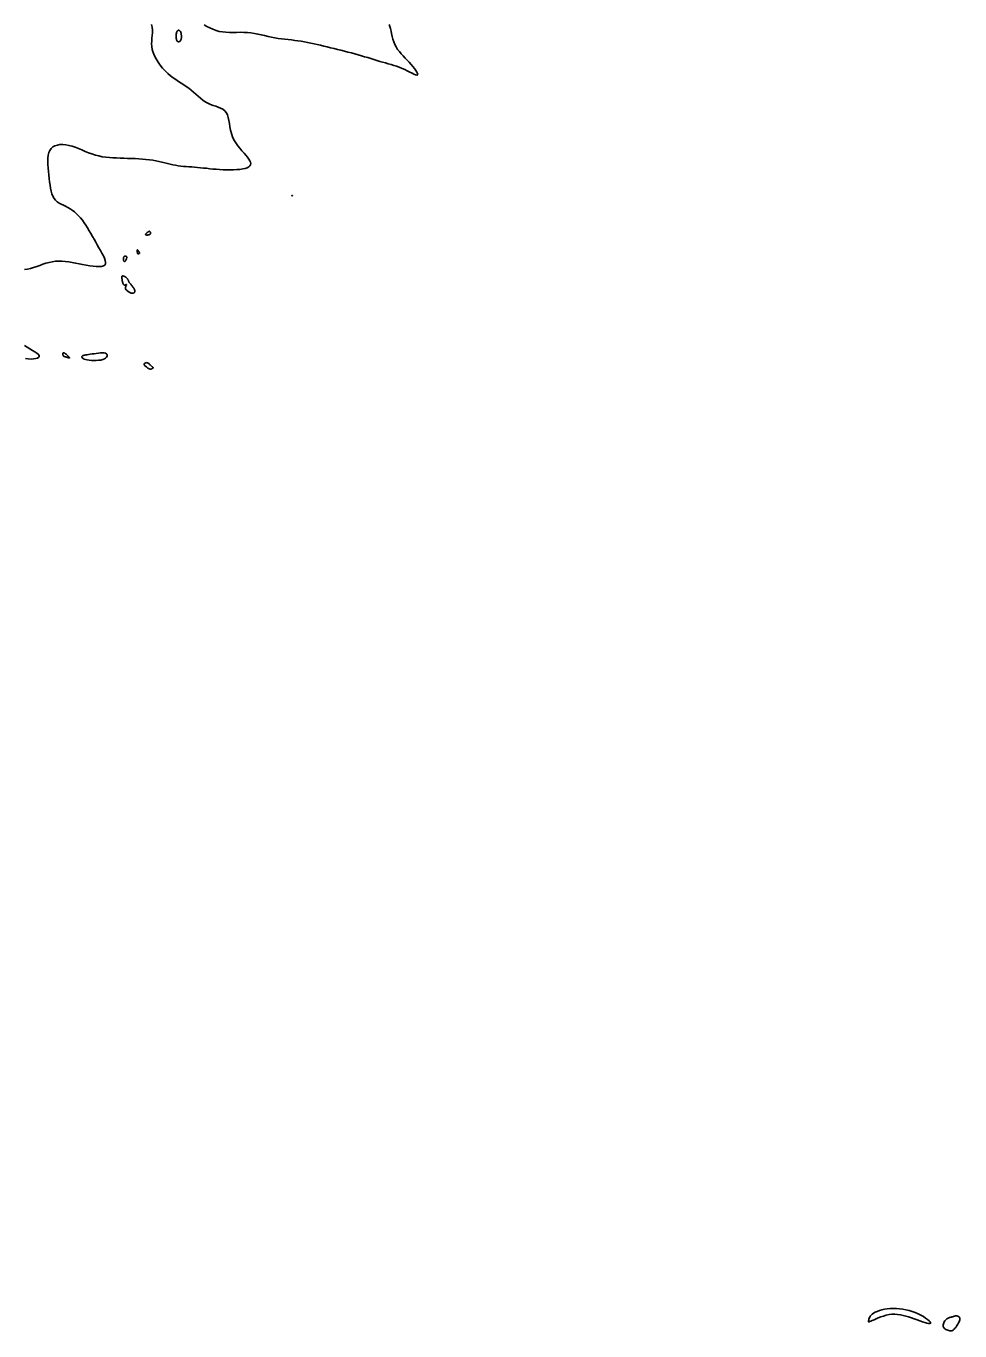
# Model space of a CAD drawing. Extents: x 3040093 to 3056816, y 408076 to 509144.
# Drawn here: x 3048659.6 to 3048951.5, y 437674.7 to 438082.4 of the extents above; entities that cross this region are included whole.
import ezdxf

# ---------------------------------------------------------------- set-up
doc = ezdxf.new("R2010")
doc.units = 0
doc.layers.add('V-CHAN-CONT-EL17', color=7, linetype='Continuous')

msp = doc.modelspace()

# ---------------------------------------------------------------- linework, layer by layer
at = {"layer": 'V-CHAN-CONT-EL17'}
for points in [[(3048659.09, 438006.27), (3048660.05, 438006.44), (3048661, 438006.68), (3048661.96, 438006.96), (3048662.92, 438007.28), (3048663.87, 438007.62), (3048664.83, 438007.95), (3048665.8, 438008.27), (3048666.77, 438008.54), (3048667.76, 438008.76), (3048668.76, 438008.91), (3048669.77, 438008.97), (3048670.8, 438008.95), (3048671.85, 438008.86), (3048672.91, 438008.73), (3048673.98, 438008.55), (3048675.06, 438008.34), (3048676.16, 438008.12), (3048677.27, 438007.89), (3048678.39, 438007.68), (3048679.49, 438007.49), (3048680.54, 438007.34), (3048681.53, 438007.24), (3048682.42, 438007.21), (3048683.18, 438007.27), (3048683.78, 438007.42), (3048684.2, 438007.68), (3048684.42, 438008.07), (3048684.46, 438008.56), (3048684.34, 438009.15), (3048684.09, 438009.83), (3048683.74, 438010.58), (3048683.31, 438011.38), (3048682.84, 438012.23), (3048682.34, 438013.1), (3048681.85, 438013.99), (3048681.36, 438014.88), (3048680.87, 438015.78), (3048680.37, 438016.68), (3048679.87, 438017.57), (3048679.36, 438018.44), (3048678.84, 438019.3), (3048678.3, 438020.13), (3048677.75, 438020.93), (3048677.18, 438021.7), (3048676.58, 438022.42), (3048675.98, 438023.1), (3048675.35, 438023.74), (3048674.7, 438024.32), (3048674.03, 438024.84), (3048673.35, 438025.3), (3048672.65, 438025.71), (3048671.94, 438026.06), (3048671.25, 438026.4), (3048670.57, 438026.73), (3048669.93, 438027.09), (3048669.33, 438027.49), (3048668.8, 438027.96), (3048668.34, 438028.52), (3048667.96, 438029.18), (3048667.66, 438029.93), (3048667.42, 438030.78), (3048667.23, 438031.69), (3048667.08, 438032.67), (3048666.96, 438033.7), (3048666.85, 438034.76), (3048666.74, 438035.85), (3048666.62, 438036.94), (3048666.5, 438038.04), (3048666.42, 438039.11), (3048666.37, 438040.14), (3048666.39, 438041.12), (3048666.48, 438042.02), (3048666.67, 438042.84), (3048666.98, 438043.55), (3048667.41, 438044.14), (3048667.97, 438044.61), (3048668.62, 438044.96), (3048669.37, 438045.2), (3048670.19, 438045.33), (3048671.08, 438045.36), (3048672.01, 438045.28), (3048672.98, 438045.11), (3048673.97, 438044.84), (3048674.97, 438044.5), (3048675.99, 438044.1), (3048677.02, 438043.68), (3048678.07, 438043.24), (3048679.12, 438042.81), (3048680.19, 438042.41), (3048681.26, 438042.07), (3048682.34, 438041.79), (3048683.42, 438041.57), (3048684.52, 438041.41), (3048685.62, 438041.3), (3048686.73, 438041.22), (3048687.85, 438041.16), (3048688.99, 438041.12), (3048690.14, 438041.09), (3048691.3, 438041.05), (3048692.47, 438041.01), (3048693.64, 438040.96), (3048694.79, 438040.9), (3048695.93, 438040.82), (3048697.05, 438040.72), (3048698.13, 438040.6), (3048699.18, 438040.45), (3048700.17, 438040.28), (3048701.13, 438040.08), (3048702.05, 438039.87), (3048702.93, 438039.65), (3048703.8, 438039.43), (3048704.64, 438039.22), (3048705.47, 438039.03), (3048706.3, 438038.87), (3048707.12, 438038.74), (3048707.95, 438038.63), (3048708.79, 438038.55), (3048709.63, 438038.48), (3048710.48, 438038.41), (3048711.35, 438038.35), (3048712.23, 438038.29), (3048713.13, 438038.22), (3048714.06, 438038.13), (3048715.01, 438038.03), (3048715.98, 438037.93), (3048716.98, 438037.82), (3048718, 438037.72), (3048719.03, 438037.63), (3048720.09, 438037.55), (3048721.17, 438037.49), (3048722.27, 438037.46), (3048723.37, 438037.45), (3048724.44, 438037.47), (3048725.47, 438037.53), (3048726.43, 438037.61), (3048727.31, 438037.74), (3048728.08, 438037.91), (3048728.71, 438038.11), (3048729.2, 438038.36), (3048729.54, 438038.66), (3048729.75, 438039), (3048729.81, 438039.39), (3048729.75, 438039.82), (3048729.56, 438040.3), (3048729.26, 438040.83), (3048728.84, 438041.4), (3048728.32, 438042.02), (3048727.72, 438042.69), (3048727.07, 438043.41), (3048726.4, 438044.18), (3048725.74, 438045), (3048725.12, 438045.87), (3048724.56, 438046.79), (3048724.1, 438047.76), (3048723.76, 438048.79), (3048723.51, 438049.84), (3048723.32, 438050.89), (3048723.15, 438051.93), (3048722.99, 438052.92), (3048722.79, 438053.84), (3048722.53, 438054.66), (3048722.17, 438055.36), (3048721.68, 438055.93), (3048721.09, 438056.38), (3048720.41, 438056.74), (3048719.66, 438057.04), (3048718.86, 438057.32), (3048718.04, 438057.6), (3048717.2, 438057.91), (3048716.39, 438058.27), (3048715.6, 438058.72), (3048714.84, 438059.24), (3048714.1, 438059.81), (3048713.37, 438060.43), (3048712.65, 438061.06), (3048711.92, 438061.7), (3048711.19, 438062.33), (3048710.43, 438062.94), (3048709.65, 438063.5), (3048708.85, 438064.04), (3048708.04, 438064.56), (3048707.21, 438065.09), (3048706.37, 438065.64), (3048705.53, 438066.22), (3048704.7, 438066.86), (3048703.87, 438067.58), (3048703.06, 438068.37), (3048702.27, 438069.23), (3048701.53, 438070.16), (3048700.84, 438071.11), (3048700.23, 438072.1), (3048699.72, 438073.09), (3048699.31, 438074.08), (3048699.02, 438075.04), (3048698.87, 438075.97), (3048698.83, 438076.87), (3048698.85, 438077.74), (3048698.93, 438078.6), (3048699.01, 438079.45), (3048699.07, 438080.29), (3048699.08, 438081.14), (3048699, 438081.99), (3048698.82, 438082.86)], [(3048715.24, 438082.77), (3048716.14, 438082.26), (3048717.06, 438081.79), (3048717.99, 438081.36), (3048718.96, 438081), (3048719.96, 438080.72), (3048720.99, 438080.54), (3048722.06, 438080.44), (3048723.15, 438080.4), (3048724.26, 438080.4), (3048725.39, 438080.41), (3048726.51, 438080.43), (3048727.64, 438080.42), (3048728.76, 438080.37), (3048729.86, 438080.26), (3048730.95, 438080.09), (3048732.03, 438079.89), (3048733.1, 438079.66), (3048734.16, 438079.41), (3048735.22, 438079.17), (3048736.27, 438078.93), (3048737.32, 438078.72), (3048738.37, 438078.54), (3048739.41, 438078.39), (3048740.45, 438078.26), (3048741.49, 438078.14), (3048742.53, 438078.03), (3048743.55, 438077.91), (3048744.58, 438077.78), (3048745.59, 438077.64), (3048746.59, 438077.47), (3048747.59, 438077.28), (3048748.59, 438077.07), (3048749.59, 438076.84), (3048750.6, 438076.6), (3048751.62, 438076.36), (3048752.64, 438076.1), (3048753.69, 438075.85), (3048754.76, 438075.59), (3048755.84, 438075.33), (3048756.93, 438075.07), (3048758.02, 438074.81), (3048759.12, 438074.54), (3048760.21, 438074.27), (3048761.28, 438073.99), (3048762.34, 438073.71), (3048763.38, 438073.41), (3048764.39, 438073.11), (3048765.39, 438072.81), (3048766.36, 438072.51), (3048767.32, 438072.21), (3048768.27, 438071.92), (3048769.19, 438071.63), (3048770.11, 438071.36), (3048771.02, 438071.1), (3048771.91, 438070.85), (3048772.79, 438070.61), (3048773.67, 438070.36), (3048774.54, 438070.09), (3048775.4, 438069.81), (3048776.25, 438069.5), (3048777.1, 438069.16), (3048777.94, 438068.79), (3048778.75, 438068.4), (3048779.52, 438068.02), (3048780.22, 438067.67), (3048780.83, 438067.38), (3048781.34, 438067.17), (3048781.72, 438067.07), (3048781.95, 438067.1), (3048782.02, 438067.27), (3048781.94, 438067.58), (3048781.73, 438068), (3048781.4, 438068.51), (3048780.98, 438069.09), (3048780.48, 438069.72), (3048779.93, 438070.39), (3048779.33, 438071.06), (3048778.71, 438071.72), (3048778.08, 438072.38), (3048777.45, 438073.04), (3048776.84, 438073.71), (3048776.26, 438074.4), (3048775.73, 438075.11), (3048775.25, 438075.85), (3048774.84, 438076.64), (3048774.52, 438077.46), (3048774.26, 438078.31), (3048774.04, 438079.17), (3048773.86, 438080.01), (3048773.69, 438080.82), (3048773.5, 438081.57), (3048773.29, 438082.26), (3048773.04, 438082.84)], [(3048659.37, 437978.53), (3048660.28, 437978.4), (3048661.15, 437978.35), (3048661.95, 437978.38), (3048662.64, 437978.49), (3048663.18, 437978.66), (3048663.55, 437978.89), (3048663.72, 437979.16), (3048663.65, 437979.47), (3048663.37, 437979.82), (3048662.91, 437980.2), (3048662.31, 437980.61), (3048661.59, 437981.05), (3048660.79, 437981.52), (3048659.94, 437982.01), (3048659.07, 437982.53)]]:
    msp.add_lwpolyline(points, dxfattribs=at)
for points in [[(3048708.13, 438079.33), (3048708.12, 438079.5), (3048708.11, 438079.68), (3048708.1, 438079.86), (3048708.07, 438080.03), (3048708.03, 438080.2), (3048707.98, 438080.36), (3048707.92, 438080.52), (3048707.84, 438080.66), (3048707.74, 438080.79), (3048707.63, 438080.9), (3048707.52, 438080.98), (3048707.4, 438081.04), (3048707.28, 438081.06), (3048707.15, 438081.05), (3048707.04, 438080.99), (3048706.93, 438080.89), (3048706.82, 438080.74), (3048706.73, 438080.56), (3048706.65, 438080.35), (3048706.58, 438080.12), (3048706.53, 438079.86), (3048706.49, 438079.6), (3048706.47, 438079.32), (3048706.47, 438079.05), (3048706.48, 438078.78), (3048706.51, 438078.52), (3048706.56, 438078.28), (3048706.63, 438078.06), (3048706.71, 438077.87), (3048706.81, 438077.71), (3048706.92, 438077.59), (3048707.04, 438077.52), (3048707.17, 438077.49), (3048707.31, 438077.5), (3048707.44, 438077.53), (3048707.58, 438077.6), (3048707.71, 438077.69), (3048707.82, 438077.79), (3048707.91, 438077.92), (3048707.99, 438078.04), (3048708.04, 438078.18), (3048708.08, 438078.33), (3048708.11, 438078.48), (3048708.12, 438078.64), (3048708.13, 438078.81), (3048708.13, 438078.98), (3048708.13, 438079.15)], [(3048742.69, 438029.34), (3048742.7, 438029.33), (3048742.71, 438029.33), (3048742.71, 438029.33), (3048742.72, 438029.32), (3048742.72, 438029.32), (3048742.73, 438029.32), (3048742.73, 438029.32), (3048742.74, 438029.32), (3048742.75, 438029.32), (3048742.76, 438029.32), (3048742.77, 438029.31), (3048742.78, 438029.32), (3048742.79, 438029.32), (3048742.81, 438029.32), (3048742.82, 438029.32), (3048742.83, 438029.33), (3048742.84, 438029.34), (3048742.85, 438029.35), (3048742.85, 438029.36), (3048742.85, 438029.37), (3048742.86, 438029.38), (3048742.85, 438029.38), (3048742.85, 438029.39), (3048742.84, 438029.4), (3048742.83, 438029.4), (3048742.81, 438029.41), (3048742.79, 438029.41), (3048742.77, 438029.41), (3048742.75, 438029.41), (3048742.73, 438029.42), (3048742.71, 438029.42), (3048742.69, 438029.42), (3048742.67, 438029.42), (3048742.65, 438029.42), (3048742.64, 438029.42), (3048742.62, 438029.42), (3048742.62, 438029.41), (3048742.61, 438029.41), (3048742.61, 438029.41), (3048742.61, 438029.4), (3048742.62, 438029.39), (3048742.63, 438029.38), (3048742.64, 438029.38), (3048742.65, 438029.37), (3048742.66, 438029.36), (3048742.68, 438029.35), (3048742.69, 438029.34)], [(3048698.45, 438017.47), (3048698.48, 438017.54), (3048698.5, 438017.61), (3048698.5, 438017.68), (3048698.51, 438017.75), (3048698.5, 438017.82), (3048698.48, 438017.88), (3048698.46, 438017.94), (3048698.43, 438018), (3048698.4, 438018.05), (3048698.36, 438018.09), (3048698.32, 438018.13), (3048698.28, 438018.17), (3048698.24, 438018.19), (3048698.19, 438018.22), (3048698.15, 438018.23), (3048698.12, 438018.25), (3048698.08, 438018.25), (3048698.04, 438018.25), (3048697.99, 438018.23), (3048697.94, 438018.21), (3048697.87, 438018.17), (3048697.8, 438018.12), (3048697.71, 438018.05), (3048697.6, 438017.97), (3048697.48, 438017.87), (3048697.36, 438017.77), (3048697.24, 438017.66), (3048697.13, 438017.55), (3048697.04, 438017.44), (3048696.98, 438017.35), (3048696.96, 438017.26), (3048696.97, 438017.2), (3048697.02, 438017.15), (3048697.1, 438017.11), (3048697.2, 438017.09), (3048697.32, 438017.08), (3048697.45, 438017.07), (3048697.58, 438017.08), (3048697.71, 438017.1), (3048697.83, 438017.12), (3048697.94, 438017.14), (3048698.04, 438017.17), (3048698.14, 438017.21), (3048698.22, 438017.25), (3048698.29, 438017.3), (3048698.36, 438017.35), (3048698.41, 438017.41)], [(3048695.07, 438011.42), (3048695.08, 438011.47), (3048695.08, 438011.53), (3048695.06, 438011.58), (3048695.03, 438011.65), (3048694.99, 438011.72), (3048694.94, 438011.8), (3048694.88, 438011.89), (3048694.82, 438011.98), (3048694.75, 438012.08), (3048694.67, 438012.18), (3048694.6, 438012.27), (3048694.52, 438012.35), (3048694.46, 438012.41), (3048694.4, 438012.45), (3048694.35, 438012.45), (3048694.32, 438012.42), (3048694.3, 438012.37), (3048694.29, 438012.29), (3048694.29, 438012.19), (3048694.3, 438012.08), (3048694.31, 438011.96), (3048694.33, 438011.85), (3048694.35, 438011.73), (3048694.37, 438011.63), (3048694.39, 438011.54), (3048694.41, 438011.47), (3048694.44, 438011.4), (3048694.47, 438011.34), (3048694.51, 438011.3), (3048694.55, 438011.26), (3048694.6, 438011.24), (3048694.66, 438011.23), (3048694.72, 438011.23), (3048694.79, 438011.24), (3048694.85, 438011.25), (3048694.91, 438011.28), (3048694.97, 438011.31), (3048695.02, 438011.34), (3048695.05, 438011.38)], [(3048690.08, 438010.07), (3048690.05, 438009.94), (3048690.03, 438009.8), (3048690.03, 438009.65), (3048690.03, 438009.5), (3048690.04, 438009.35), (3048690.06, 438009.22), (3048690.09, 438009.09), (3048690.12, 438008.98), (3048690.17, 438008.89), (3048690.22, 438008.82), (3048690.28, 438008.77), (3048690.34, 438008.75), (3048690.4, 438008.75), (3048690.47, 438008.78), (3048690.54, 438008.84), (3048690.61, 438008.92), (3048690.68, 438009.03), (3048690.75, 438009.16), (3048690.81, 438009.3), (3048690.87, 438009.45), (3048690.93, 438009.6), (3048690.97, 438009.74), (3048691.01, 438009.86), (3048691.04, 438009.97), (3048691.06, 438010.06), (3048691.07, 438010.13), (3048691.07, 438010.19), (3048691.06, 438010.24), (3048691.05, 438010.28), (3048691.03, 438010.32), (3048691, 438010.35), (3048690.97, 438010.38), (3048690.94, 438010.4), (3048690.89, 438010.43), (3048690.85, 438010.45), (3048690.8, 438010.47), (3048690.74, 438010.48), (3048690.68, 438010.49), (3048690.62, 438010.5), (3048690.55, 438010.5), (3048690.48, 438010.49), (3048690.41, 438010.48), (3048690.34, 438010.45), (3048690.28, 438010.41), (3048690.21, 438010.35), (3048690.16, 438010.28), (3048690.12, 438010.18)], [(3048692.9, 437998.88), (3048693.02, 437998.9), (3048693.14, 437998.93), (3048693.25, 437998.98), (3048693.35, 437999.04), (3048693.43, 437999.11), (3048693.5, 437999.19), (3048693.56, 437999.29), (3048693.59, 437999.4), (3048693.6, 437999.51), (3048693.59, 437999.64), (3048693.56, 437999.78), (3048693.51, 437999.93), (3048693.44, 438000.1), (3048693.34, 438000.28), (3048693.23, 438000.47), (3048693.09, 438000.68), (3048692.94, 438000.89), (3048692.77, 438001.11), (3048692.61, 438001.33), (3048692.45, 438001.53), (3048692.29, 438001.73), (3048692.15, 438001.9), (3048692.03, 438002.05), (3048691.94, 438002.17), (3048691.86, 438002.27), (3048691.81, 438002.35), (3048691.76, 438002.41), (3048691.73, 438002.47), (3048691.7, 438002.53), (3048691.68, 438002.59), (3048691.65, 438002.66), (3048691.61, 438002.75), (3048691.57, 438002.85), (3048691.52, 438002.96), (3048691.46, 438003.08), (3048691.4, 438003.2), (3048691.33, 438003.32), (3048691.25, 438003.44), (3048691.16, 438003.55), (3048691.06, 438003.66), (3048690.96, 438003.76), (3048690.85, 438003.85), (3048690.73, 438003.93), (3048690.61, 438004.01), (3048690.49, 438004.08), (3048690.37, 438004.14), (3048690.24, 438004.2), (3048690.12, 438004.24), (3048690, 438004.28), (3048689.89, 438004.3), (3048689.78, 438004.3), (3048689.69, 438004.29), (3048689.61, 438004.25), (3048689.55, 438004.19), (3048689.51, 438004.1), (3048689.49, 438003.97), (3048689.49, 438003.82), (3048689.51, 438003.65), (3048689.54, 438003.46), (3048689.58, 438003.25), (3048689.62, 438003.04), (3048689.67, 438002.82), (3048689.72, 438002.61), (3048689.77, 438002.4), (3048689.82, 438002.2), (3048689.87, 438002.01), (3048689.92, 438001.85), (3048689.98, 438001.71), (3048690.05, 438001.59), (3048690.14, 438001.51), (3048690.23, 438001.46), (3048690.35, 438001.45), (3048690.47, 438001.47), (3048690.59, 438001.51), (3048690.71, 438001.56), (3048690.82, 438001.61), (3048690.91, 438001.64), (3048690.97, 438001.65), (3048691, 438001.63), (3048690.99, 438001.56), (3048690.95, 438001.46), (3048690.89, 438001.33), (3048690.82, 438001.17), (3048690.75, 438000.99), (3048690.7, 438000.81), (3048690.67, 438000.62), (3048690.67, 438000.44), (3048690.71, 438000.27), (3048690.79, 438000.11), (3048690.91, 437999.96), (3048691.05, 437999.82), (3048691.2, 437999.68), (3048691.37, 437999.56), (3048691.53, 437999.45), (3048691.7, 437999.35), (3048691.85, 437999.25), (3048692, 437999.16), (3048692.14, 437999.08), (3048692.27, 437999.02), (3048692.4, 437998.96), (3048692.53, 437998.92), (3048692.65, 437998.89), (3048692.77, 437998.88)], [(3048671.94, 437979.02), (3048672.06, 437978.98), (3048672.18, 437978.95), (3048672.31, 437978.91), (3048672.43, 437978.87), (3048672.56, 437978.83), (3048672.67, 437978.8), (3048672.77, 437978.77), (3048672.87, 437978.74), (3048672.94, 437978.72), (3048673, 437978.7), (3048673.06, 437978.69), (3048673.1, 437978.68), (3048673.13, 437978.67), (3048673.15, 437978.67), (3048673.17, 437978.68), (3048673.18, 437978.69), (3048673.19, 437978.71), (3048673.18, 437978.72), (3048673.18, 437978.74), (3048673.17, 437978.77), (3048673.15, 437978.79), (3048673.14, 437978.81), (3048673.12, 437978.84), (3048673.09, 437978.86), (3048673.07, 437978.88), (3048673.04, 437978.9), (3048673.01, 437978.93), (3048672.97, 437978.96), (3048672.92, 437979.01), (3048672.86, 437979.07), (3048672.79, 437979.14), (3048672.72, 437979.23), (3048672.63, 437979.33), (3048672.53, 437979.44), (3048672.42, 437979.55), (3048672.31, 437979.67), (3048672.2, 437979.79), (3048672.08, 437979.9), (3048671.95, 437980), (3048671.83, 437980.08), (3048671.71, 437980.16), (3048671.59, 437980.22), (3048671.47, 437980.26), (3048671.37, 437980.28), (3048671.28, 437980.28), (3048671.21, 437980.26), (3048671.15, 437980.22), (3048671.11, 437980.15), (3048671.09, 437980.06), (3048671.08, 437979.96), (3048671.08, 437979.85), (3048671.1, 437979.74), (3048671.12, 437979.64), (3048671.14, 437979.53), (3048671.17, 437979.45), (3048671.19, 437979.38), (3048671.22, 437979.32), (3048671.24, 437979.28), (3048671.26, 437979.25), (3048671.28, 437979.23), (3048671.31, 437979.21), (3048671.33, 437979.2), (3048671.36, 437979.19), (3048671.4, 437979.18), (3048671.43, 437979.17), (3048671.48, 437979.16), (3048671.53, 437979.14), (3048671.59, 437979.12), (3048671.66, 437979.1), (3048671.74, 437979.08), (3048671.83, 437979.05)], [(3048684.07, 437978.4), (3048684.46, 437978.65), (3048684.75, 437978.93), (3048684.92, 437979.22), (3048684.97, 437979.5), (3048684.91, 437979.76), (3048684.72, 437979.98), (3048684.42, 437980.14), (3048683.99, 437980.24), (3048683.46, 437980.27), (3048682.85, 437980.25), (3048682.2, 437980.2), (3048681.53, 437980.12), (3048680.86, 437980.02), (3048680.21, 437979.92), (3048679.63, 437979.83), (3048679.11, 437979.76), (3048678.68, 437979.7), (3048678.3, 437979.65), (3048677.99, 437979.6), (3048677.73, 437979.55), (3048677.52, 437979.49), (3048677.35, 437979.42), (3048677.22, 437979.33), (3048677.12, 437979.22), (3048677.05, 437979.09), (3048677.04, 437978.95), (3048677.09, 437978.79), (3048677.22, 437978.64), (3048677.44, 437978.48), (3048677.75, 437978.34), (3048678.18, 437978.2), (3048678.72, 437978.08), (3048679.36, 437977.99), (3048680.06, 437977.92), (3048680.8, 437977.89), (3048681.55, 437977.9), (3048682.28, 437977.94), (3048682.96, 437978.04), (3048683.57, 437978.19)], [(3048697.69, 437975.53), (3048697.83, 437975.43), (3048697.95, 437975.36), (3048698.06, 437975.29), (3048698.17, 437975.24), (3048698.28, 437975.21), (3048698.4, 437975.19), (3048698.52, 437975.19), (3048698.64, 437975.21), (3048698.77, 437975.24), (3048698.9, 437975.29), (3048699.03, 437975.34), (3048699.14, 437975.4), (3048699.23, 437975.47), (3048699.29, 437975.54), (3048699.33, 437975.61), (3048699.33, 437975.67), (3048699.29, 437975.74), (3048699.23, 437975.8), (3048699.15, 437975.87), (3048699.05, 437975.95), (3048698.93, 437976.04), (3048698.8, 437976.13), (3048698.66, 437976.25), (3048698.52, 437976.38), (3048698.37, 437976.52), (3048698.22, 437976.66), (3048698.07, 437976.8), (3048697.92, 437976.93), (3048697.76, 437977.05), (3048697.59, 437977.14), (3048697.42, 437977.19), (3048697.25, 437977.22), (3048697.08, 437977.2), (3048696.92, 437977.16), (3048696.77, 437977.09), (3048696.65, 437977.01), (3048696.56, 437976.9), (3048696.51, 437976.78), (3048696.5, 437976.65), (3048696.54, 437976.52), (3048696.63, 437976.39), (3048696.74, 437976.25), (3048696.89, 437976.12), (3048697.05, 437975.98), (3048697.22, 437975.86), (3048697.39, 437975.74), (3048697.55, 437975.63)], [(3048931.12, 437679.91), (3048931.99, 437679.85), (3048932.86, 437679.73), (3048933.72, 437679.54), (3048934.58, 437679.3), (3048935.44, 437679.03), (3048936.31, 437678.74), (3048937.19, 437678.43), (3048938.06, 437678.12), (3048938.93, 437677.82), (3048939.75, 437677.55), (3048940.5, 437677.32), (3048941.16, 437677.14), (3048941.69, 437677.03), (3048942.08, 437677.01), (3048942.29, 437677.08), (3048942.3, 437677.26), (3048942.14, 437677.53), (3048941.81, 437677.88), (3048941.33, 437678.28), (3048940.74, 437678.71), (3048940.04, 437679.16), (3048939.25, 437679.6), (3048938.4, 437680.02), (3048937.5, 437680.4), (3048936.56, 437680.73), (3048935.59, 437681.02), (3048934.61, 437681.25), (3048933.61, 437681.44), (3048932.61, 437681.57), (3048931.62, 437681.66), (3048930.64, 437681.68), (3048929.69, 437681.65), (3048928.77, 437681.56), (3048927.89, 437681.43), (3048927.07, 437681.26), (3048926.31, 437681.04), (3048925.62, 437680.79), (3048925.01, 437680.52), (3048924.49, 437680.22), (3048924.06, 437679.91), (3048923.73, 437679.58), (3048923.46, 437679.25), (3048923.27, 437678.93), (3048923.12, 437678.62), (3048923.02, 437678.33), (3048922.96, 437678.08), (3048922.92, 437677.86), (3048922.89, 437677.69), (3048922.88, 437677.57), (3048922.91, 437677.49), (3048922.99, 437677.47), (3048923.14, 437677.5), (3048923.36, 437677.58), (3048923.68, 437677.72), (3048924.09, 437677.91), (3048924.62, 437678.15), (3048925.25, 437678.44), (3048925.96, 437678.74), (3048926.75, 437679.04), (3048927.58, 437679.33), (3048928.45, 437679.58), (3048929.34, 437679.77), (3048930.24, 437679.88)], [(3048946.36, 437675.8), (3048946.55, 437675.56), (3048946.79, 437675.35), (3048947.07, 437675.17), (3048947.37, 437675.01), (3048947.68, 437674.88), (3048947.98, 437674.78), (3048948.27, 437674.72), (3048948.52, 437674.68), (3048948.75, 437674.68), (3048948.96, 437674.72), (3048949.15, 437674.79), (3048949.34, 437674.91), (3048949.52, 437675.07), (3048949.72, 437675.26), (3048949.92, 437675.51), (3048950.15, 437675.79), (3048950.38, 437676.12), (3048950.62, 437676.46), (3048950.84, 437676.82), (3048951.05, 437677.18), (3048951.22, 437677.53), (3048951.36, 437677.86), (3048951.44, 437678.16), (3048951.47, 437678.42), (3048951.45, 437678.64), (3048951.38, 437678.82), (3048951.29, 437678.97), (3048951.17, 437679.1), (3048951.03, 437679.19), (3048950.89, 437679.27), (3048950.75, 437679.32), (3048950.62, 437679.36), (3048950.5, 437679.38), (3048950.39, 437679.4), (3048950.29, 437679.4), (3048950.18, 437679.39), (3048950.08, 437679.37), (3048949.98, 437679.35), (3048949.87, 437679.32), (3048949.75, 437679.29), (3048949.63, 437679.25), (3048949.5, 437679.21), (3048949.37, 437679.17), (3048949.22, 437679.13), (3048949.08, 437679.08), (3048948.92, 437679.04), (3048948.76, 437679), (3048948.58, 437678.95), (3048948.41, 437678.9), (3048948.22, 437678.85), (3048948.03, 437678.77), (3048947.84, 437678.68), (3048947.63, 437678.57), (3048947.43, 437678.42), (3048947.21, 437678.24), (3048947, 437678.03), (3048946.79, 437677.78), (3048946.59, 437677.51), (3048946.42, 437677.22), (3048946.29, 437676.92), (3048946.21, 437676.62), (3048946.19, 437676.33), (3048946.24, 437676.05)]]:
    msp.add_lwpolyline(points, close=True, dxfattribs=at)

doc.saveas('drawing.dxf')
